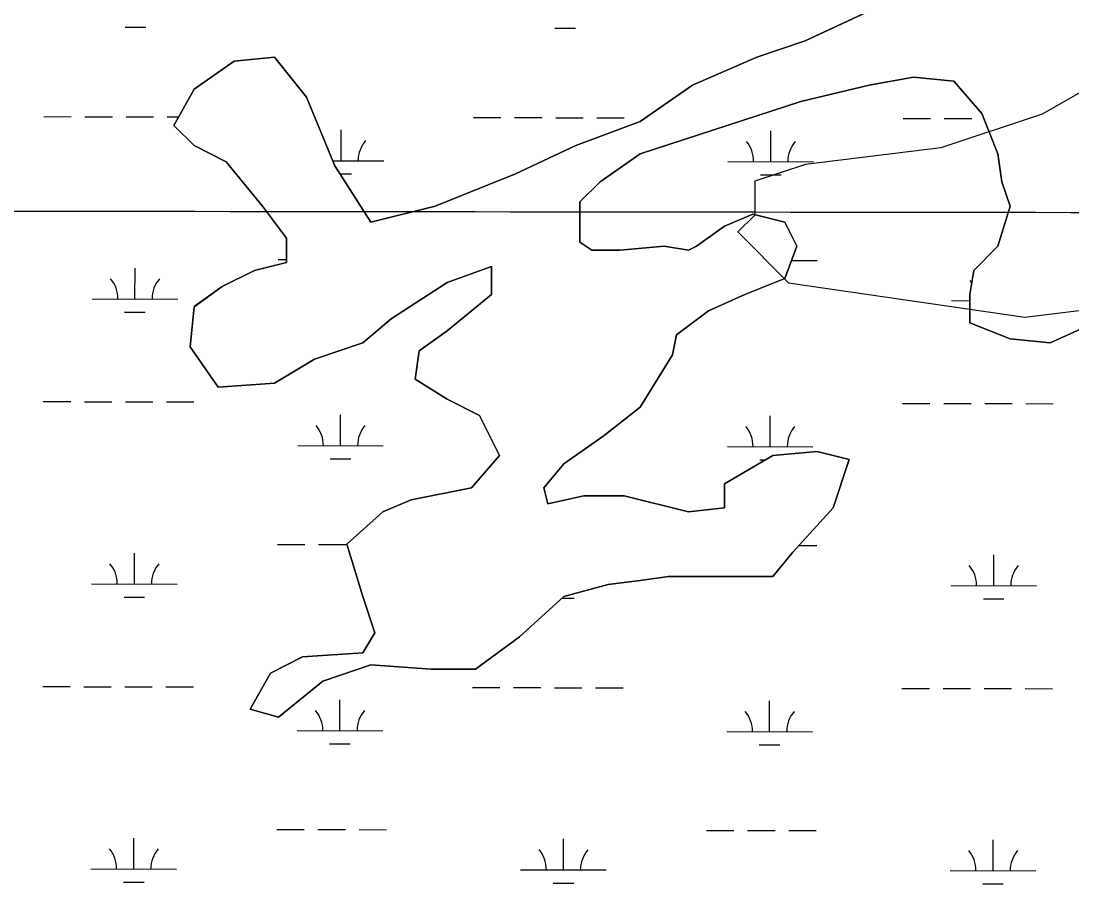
# Model space of a CAD drawing. Extents: x 3219052 to 3256913, y 800770 to 826146.
# Drawn here: x 3237393 to 3238621, y 817503 to 818510 of the extents above; entities that cross this region are included whole.
import ezdxf

# ---------------------------------------------------------------- set-up
doc = ezdxf.new("R2010")
doc.units = 0
for name, color, linetype in [('V-GRID-MAJR', 7, 'Continuous'), ('V-SITE-VEGE', 7, 'Continuous'), ('V-TOPO-SHOR', 7, 'Continuous'), ('V-WETL-SWMP', 7, 'Continuous')]:
    doc.layers.add(name, color=color, linetype=linetype)

msp = doc.modelspace()

# ---------------------------------------------------------------- linework, layer by layer
at = {"layer": 'V-GRID-MAJR'}
msp.add_spline([(3223238.921, 818307.868), (3228474.772, 818299.872), (3233710.625, 818292.637), (3238946.4790000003, 818286.164), (3244182.3340000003, 818280.452), (3249418.1890000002, 818275.502), (3254654.045, 818271.314), (3254654.046, 818271.314)], degree=3, dxfattribs=at)
at = {"layer": 'V-SITE-VEGE'}
for points in [[(3238449.907, 818552.43), (3238309.041, 818486.638), (3238252.6950000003, 818467.837), (3238177.568, 818434.9400000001), (3238116.525, 818392.645), (3238041.396, 818364.448), (3237970.963, 818331.551), (3237877.054, 818293.954), (3237801.926, 818275.155), (3237759.665, 818340.949), (3237726.7970000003, 818420.8420000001), (3237689.232, 818467.837), (3237642.278, 818463.139), (3237595.323, 818430.24), (3237571.845, 818387.9450000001), (3237595.323, 818364.448), (3237632.8880000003, 818345.649), (3237675.146, 818293.954), (3237703.319, 818256.359), (3237703.319, 818228.162), (3237665.754, 818218.761), (3237628.1920000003, 818199.965), (3237595.323, 818176.466), (3237590.627, 818129.471), (3237623.4960000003, 818082.475), (3237689.232, 818087.175), (3237736.1890000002, 818115.372), (3237792.5330000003, 818134.171), (3237825.404, 818162.366), (3237891.1410000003, 818204.6630000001), (3237942.791, 818223.462), (3237942.791, 818190.5650000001), (3237891.1410000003, 818148.269), (3237858.272, 818124.7710000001), (3237853.576, 818091.8740000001), (3237891.1410000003, 818068.377), (3237928.705, 818049.578), (3237952.181, 818002.583), (3237919.313, 817964.988), (3237848.88, 817950.887), (3237816.012, 817936.789), (3237773.751, 817899.194), (3237792.5330000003, 817838.1), (3237806.622, 817795.802), (3237792.5330000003, 817772.306), (3237722.103, 817767.605), (3237684.536, 817748.809), (3237661.06, 817706.512), (3237693.928, 817697.113), (3237745.579, 817739.409), (3237801.926, 817758.207), (3237872.36, 817753.507), (3237924.007, 817753.507), (3237975.66, 817791.104), (3238027.31, 817838.1), (3238078.961, 817852.198), (3238116.525, 817856.8960000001), (3238149.393, 817861.598), (3238271.4790000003, 817861.598), (3238294.955, 817889.7930000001), (3238341.909, 817941.4890000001), (3238360.6920000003, 817997.883), (3238323.125, 818007.283), (3238271.4790000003, 818002.583), (3238215.13, 817969.686), (3238215.13, 817941.4890000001), (3238172.872, 817936.789), (3238097.745, 817955.587), (3238050.788, 817955.587), (3238008.528, 817946.187), (3238003.8340000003, 817964.988), (3238027.31, 817993.185), (3238074.265, 818026.082), (3238116.525, 818058.9770000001), (3238154.089, 818120.0700000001), (3238158.788, 818143.569), (3238196.35, 818171.7660000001), (3238238.608, 818190.5650000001)], [(3238238.608, 818190.5650000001), (3238285.565, 818209.363), (3238299.649, 818246.958), (3238285.565, 818275.155), (3238248.001, 818284.556), (3238215.13, 818270.457), (3238182.262, 818246.958), (3238172.872, 818242.258), (3238144.697, 818246.958), (3238093.049, 818242.258), (3238060.178, 818242.258), (3238046.092, 818251.658), (3238046.092, 818298.654), (3238069.571, 818322.153), (3238116.525, 818355.0480000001), (3238304.345, 818416.14), (3238384.168, 818434.9400000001), (3238435.821, 818444.34), (3238482.775, 818439.64), (3238515.643, 818402.0430000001), (3238534.426, 818355.0480000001), (3238539.122, 818322.153), (3238548.514, 818293.954), (3238534.426, 818246.958), (3238506.253, 818218.761), (3238501.557, 818190.5650000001), (3238501.557, 818157.6680000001), (3238548.514, 818138.867), (3238595.468, 818134.171), (3238647.119, 818157.6680000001)]]:
    msp.add_lwpolyline(points, dxfattribs=at)
at = {"layer": 'V-TOPO-SHOR'}
msp.add_lwpolyline([(3238787.544080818, 818754.2792237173), (3238764.427742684, 818696.8378083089), (3238764.1794916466, 818578.3923657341), (3238724.49080159, 818479.770580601), (3238586.138951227, 818401.096578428), (3238467.610758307, 818361.863015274), (3238309.6421263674, 818342.4531095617), (3238250.378029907, 818322.8363279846), (3238250.295279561, 818283.354513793), (3238230.5129972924, 818263.6549818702), (3238289.611593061, 818204.3081350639), (3238565.9015420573, 818164.2470684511), (3238723.870173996, 818183.6569741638), (3238901.662463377, 818242.5073188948), (3239040.1798144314, 818400.1449494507), (3239198.3966974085, 818538.0002977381), (3239139.3394768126, 818617.0880516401), (3239001.153127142, 818617.3776778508), (3238941.764905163, 818538.5381749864), (3238902.40721649, 818597.8436466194), (3238942.220032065, 818755.6881530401), (3238863.339154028, 818795.3354679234), (3238804.1164327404, 818795.4595934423), (3238787.544080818, 818754.2792237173)], dxfattribs=at)
at = {"layer": 'V-WETL-SWMP'}
for p, q in [((3238309.040814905, 818486.6298344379), (3238449.906810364, 818552.4237077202)), ((3237514.974324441, 818502.7567627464), (3237538.974271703, 818502.7064610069)), ((3238016.881221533, 818501.7048108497), (3238040.881168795, 818501.6545091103)), ((3238252.6948162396, 818467.831871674), (3238309.040814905, 818486.6298344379)), ((3237642.277817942, 818463.1329192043), (3237689.2328175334, 818467.8319077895)), ((3237689.2328175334, 818467.8319077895), (3237726.796820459, 818420.8369894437)), ((3238177.56681852, 818434.9359353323), (3238252.6948162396, 818467.8318716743)), ((3237595.3228201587, 818430.2359810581), (3237642.277817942, 818463.1329192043)), ((3238435.8198173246, 818444.3349019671), (3238384.1698180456, 818434.9359220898)), ((3238482.775817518, 818439.6349073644), (3238435.8198173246, 818444.3349019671)), ((3237571.8448229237, 818387.94005822), (3237595.3228201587, 818430.2359810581)), ((3238116.5248213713, 818392.6400149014), (3238177.56681852, 818434.9359353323)), ((3238384.1698180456, 818434.9359220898), (3238304.345819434, 818416.1369608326)), ((3238515.643819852, 818402.0389725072), (3238482.775817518, 818439.6349073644)), ((3237726.796820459, 818420.8369894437), (3237759.6658255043, 818340.9451302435)), ((3238304.345819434, 818416.1369608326), (3238116.524823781, 818355.0430821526)), ((3237419.911223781, 818398.3158702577), (3237451.9111534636, 818398.2488012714)), ((3237467.9111183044, 818398.215266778), (3237499.9110479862, 818398.1481977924)), ((3237515.9110128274, 818398.114663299), (3237547.91094251, 818398.0475943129)), ((3237563.9109073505, 818398.01405982), (3237577.4210714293, 818397.9857437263)), ((3237921.8181208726, 818397.2639183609), (3237953.8180505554, 818397.1968493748)), ((3237969.818015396, 818397.1633148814), (3238001.817945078, 818397.0962458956)), ((3238017.817909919, 818397.0627114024), (3238049.8178396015, 818396.9956424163)), ((3238041.396823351, 818364.4420701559), (3238116.5248213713, 818392.6400149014)), ((3238065.8178044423, 818396.9621079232), (3238097.817734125, 818396.8950389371)), ((3238423.7250179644, 818396.2119664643), (3238455.724947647, 818396.1448974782)), ((3238471.724912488, 818396.1113629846), (3238503.72484217, 818396.044293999)), ((3238534.425822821, 818355.0430553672), (3238515.643819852, 818402.0389725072)), ((3237595.3228243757, 818364.4420987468), (3237571.844822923, 818387.94005822)), ((3237767.1201132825, 818346.8460854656), (3237767.1955636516, 818382.8459741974)), ((3238269.0270103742, 818345.794133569), (3238269.1024607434, 818381.7940223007)), ((3237632.8868254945, 818345.6441299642), (3237595.3228243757, 818364.442098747)), ((3237970.9638256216, 818331.5461335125), (3238041.396823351, 818364.4420701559)), ((3237675.1458287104, 818293.9492197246), (3237632.8868254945, 818345.6441299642)), ((3237757.2295335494, 818346.8668152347), (3237817.1200034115, 818346.7412901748)), ((3238116.524823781, 818355.0430821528), (3238069.5698259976, 818322.147144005)), ((3238219.027120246, 818345.8989288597), (3238319.0269005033, 818345.689338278)), ((3238539.121824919, 818322.1471139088), (3238534.425822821, 818355.0430553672)), ((3237759.6658255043, 818340.9451302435), (3237801.924829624, 818275.1512452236)), ((3237765.7851298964, 818331.4178633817), (3237779.0877459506, 818331.3899822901)), ((3237877.0538282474, 818293.9492067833), (3237970.9638256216, 818331.5461335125)), ((3238069.5698259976, 818322.147144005), (3238046.0918275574, 818298.6491875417)), ((3238256.994695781, 818330.3883321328), (3238280.994643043, 818330.3380303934)), ((3238548.512826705, 818293.9491637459), (3238539.121824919, 818322.1471139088)), ((3237703.318831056, 818256.3532851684), (3237675.1458287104, 818293.9492197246)), ((3237801.924829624, 818275.1512452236), (3237877.0538282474, 818293.9492067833)), ((3238046.0918275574, 818298.6491875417), (3238046.0918305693, 818251.6532716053)), ((3238534.425829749, 818246.9542487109), (3238548.512826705, 818293.9491637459)), ((3238215.1308289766, 818270.4522271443), (3238247.9998279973, 818284.5501998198)), ((3238247.9998279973, 818284.5501998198), (3238285.563828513, 818275.1512142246)), ((3238182.261830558, 818246.9542712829), (3238215.1308289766, 818270.4522271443)), ((3238285.563828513, 818275.1512142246), (3238299.6498302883, 818246.954263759)), ((3237703.318832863, 818228.1563356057), (3237703.318831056, 818256.3532851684)), ((3238046.0918305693, 818251.6532716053), (3238060.1788311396, 818242.254287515)), ((3238093.047831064, 818242.2542854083), (3238144.697830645, 818246.9542736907)), ((3238144.697830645, 818246.9542736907), (3238172.8708308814, 818242.2542802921)), ((3238172.8708308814, 818242.2542802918), (3238182.261830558, 818246.9542712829)), ((3238299.6498302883, 818246.954263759), (3238285.5638327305, 818209.3583319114)), ((3238506.252831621, 818218.7573009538), (3238534.425829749, 818246.9542487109)), ((3238060.1788311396, 818242.254287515), (3238093.047831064, 818242.2542854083)), ((3237526.3094042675, 818185.4885924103), (3237526.3848546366, 818221.4884811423)), ((3237665.7548335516, 818218.7573548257), (3237703.318832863, 818228.1563356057)), ((3237693.470347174, 818231.5682984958), (3237703.3188326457, 818231.5476569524)), ((3237942.790832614, 818223.4563286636), (3237891.139833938, 818204.6583655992)), ((3237942.7908347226, 818190.559387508), (3237942.790832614, 818223.4563286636)), ((3238293.414081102, 818230.3108701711), (3238323.3769629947, 818230.2480706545)), ((3237628.1908348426, 818199.9593908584), (3237665.7548335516, 818218.757354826)), ((3238285.5638327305, 818209.3583319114), (3238238.6088340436, 818190.5593685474)), ((3238501.557833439, 818190.5593516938), (3238506.252831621, 818218.7573009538)), ((3237595.322836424, 818176.4614349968), (3237628.1908348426, 818199.9593908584)), ((3237891.139833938, 818204.6583655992), (3237825.4028367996, 818162.3624454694)), ((3237476.3095141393, 818185.5933877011), (3237576.3092943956, 818185.3837971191)), ((3237891.1398375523, 818148.2644664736), (3237942.7908347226, 818190.559387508)), ((3238238.6088340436, 818190.5593685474), (3238196.3488353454, 818171.761404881)), ((3238480.123308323, 818183.4894839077), (3238501.5578338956, 818183.444559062)), ((3238501.557835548, 818157.6634105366), (3238501.557833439, 818190.5593516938)), ((3237590.6268394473, 818129.4655193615), (3237595.322836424, 818176.4614349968)), ((3238196.3488353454, 818171.761404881), (3238158.784837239, 818143.564457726)), ((3237514.277089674, 818170.0827909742), (3237538.2770369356, 818170.0324892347)), ((3237825.4028367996, 818162.3624454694), (3237792.5338386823, 818134.1654980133)), ((3237858.271839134, 818124.7665106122), (3237891.1398375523, 818148.2644664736)), ((3238548.5128366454, 818138.8654411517), (3238501.557835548, 818157.6634105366)), ((3238647.1188352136, 818157.6634012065), (3238595.467836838, 818134.165446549)), ((3238158.784837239, 818143.564457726), (3238154.0888387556, 818120.0665000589)), ((3238595.467836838, 818134.165446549), (3238548.5128366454, 818138.8654411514)), ((3237623.495842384, 818082.4706013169), (3237590.6268394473, 818129.4655193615)), ((3237792.5338386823, 818134.1654980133), (3237736.1878400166, 818115.3675352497)), ((3237853.575841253, 818091.8695697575), (3237858.271839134, 818124.7665106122)), ((3237736.1878400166, 818115.3675352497), (3237689.2328419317, 818087.1705886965)), ((3238154.0888387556, 818120.0665000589), (3238116.5248427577, 818058.9726117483)), ((3237689.2328419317, 818087.1705886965), (3237623.495842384, 818082.4706013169)), ((3237891.139842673, 818068.3716093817), (3237853.575841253, 818091.8695697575)), ((3237419.213989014, 818065.6418984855), (3237451.2139186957, 818065.5748294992)), ((3237467.2138835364, 818065.5412950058), (3237499.213813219, 818065.4742260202)), ((3237515.21377806, 818065.4406915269), (3237547.2137077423, 818065.3736225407)), ((3237563.2136725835, 818065.3400880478), (3237595.2136022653, 818065.2730190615)), ((3237928.703843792, 818049.573640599), (3237891.139842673, 818068.3716093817)), ((3238423.0277831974, 818063.5379946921), (3238455.0277128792, 818063.470925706)), ((3238471.02767772, 818063.4373912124), (3238503.0276074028, 818063.3703222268)), ((3238519.027572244, 818063.3367877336), (3238551.027501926, 818063.2697187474)), ((3238567.0274667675, 818063.2361842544), (3238599.0273964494, 818063.1691152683)), ((3237766.422878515, 818014.1721136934), (3237766.498328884, 818050.1720024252)), ((3237952.18184675, 818002.578723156), (3237928.7038437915, 818049.573640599)), ((3238116.5248427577, 818058.9726117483), (3238074.2648449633, 818026.0766732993)), ((3238268.3297756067, 818013.1201617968), (3238268.405225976, 818049.1200505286)), ((3238074.2648449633, 818026.0766732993), (3238027.3098471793, 817993.179735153)), ((3237716.4229883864, 818014.2769089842), (3237816.4227686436, 818014.0673184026)), ((3238218.329885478, 818013.2249570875), (3238318.3296657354, 818013.0153665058)), ((3237919.3128492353, 817964.9827925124), (3237952.18184675, 818002.578723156)), ((3238215.130848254, 817969.6817651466), (3238271.476846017, 818002.5787026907)), ((3238271.4768460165, 818002.5787026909), (3238323.1278455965, 818007.277690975)), ((3238323.1278455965, 818007.277690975), (3238360.6918461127, 817997.8787053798)), ((3237754.3905639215, 817998.7663122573), (3237778.390511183, 817998.7160105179)), ((3238027.3098471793, 817993.179735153), (3238003.832849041, 817964.9827870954)), ((3238256.2974610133, 817997.7143603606), (3238263.1206876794, 817997.7000594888)), ((3238360.6918461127, 817997.8787053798), (3238341.909849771, 817941.4848074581)), ((3237848.8808503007, 817950.8838222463), (3237919.3128492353, 817964.9827925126)), ((3238003.832849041, 817964.9827870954), (3238008.527850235, 817946.1838204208)), ((3238215.1308500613, 817941.4848155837), (3238215.130848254, 817969.6817651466)), ((3237816.01185128, 817936.7848495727), (3237848.8808503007, 817950.8838222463)), ((3238008.527850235, 817946.1838204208), (3238050.7878495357, 817955.5828009)), ((3238050.7878495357, 817955.5828009), (3238097.7428494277, 817955.5827978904)), ((3238097.7428494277, 817955.5827978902), (3238172.87085046, 817936.7848266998)), ((3238172.87085046, 817936.7848266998), (3238215.1308500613, 817941.4848155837)), ((3238341.909849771, 817941.4848074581), (3238294.954853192, 817889.7899029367)), ((3237773.7518537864, 817899.1889195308), (3237816.01185128, 817936.7848495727)), ((3237525.6121695, 817852.8146206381), (3237525.687619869, 817888.8145093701)), ((3237692.7731124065, 817898.8943267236), (3237724.7730420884, 817898.8272577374)), ((3237740.7730069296, 817898.7937232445), (3237772.772936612, 817898.7266542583)), ((3237792.5338576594, 817838.0950276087), (3237773.7518537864, 817899.1889195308)), ((3238294.954853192, 817889.7899029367), (3238271.476855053, 817861.5929548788)), ((3238302.0645617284, 817897.6173064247), (3238322.6797282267, 817897.5740988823)), ((3238529.4259636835, 817850.7107168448), (3238529.501414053, 817886.7106055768)), ((3237475.6122793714, 817852.9194159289), (3237575.6120596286, 817852.709825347)), ((3238078.9608560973, 817852.1939840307), (3238027.30985712, 817838.0950125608)), ((3238116.52485571, 817856.8929732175), (3238078.9608560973, 817852.1939840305)), ((3238149.3938553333, 817861.5929627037), (3238116.52485571, 817856.8929732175)), ((3238271.476855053, 817861.5929548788), (3238149.3938553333, 817861.5929627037)), ((3238077.0008155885, 817851.6589594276), (3238077.5189567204, 817851.6578734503)), ((3238479.426073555, 817850.8155121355), (3238579.425853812, 817850.6059215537)), ((3237513.579854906, 817837.408819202), (3237537.579802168, 817837.3585174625)), ((3237806.6208603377, 817795.7991023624), (3237792.5338576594, 817838.0950276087)), ((3238027.30985712, 817838.0950125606), (3237975.6598602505, 817791.1000999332)), ((3238025.376757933, 817836.3361387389), (3238039.48669926, 817836.3065655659)), ((3238517.39364909, 817835.3049154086), (3238541.3935963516, 817835.2546136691)), ((3237792.5338618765, 817772.3011452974), (3237806.6208603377, 817795.7991023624)), ((3237975.6598602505, 817791.1000999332), (3237924.0088627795, 817753.5031704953)), ((3237684.53686363, 817748.8041942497), (3237722.1018623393, 817767.6021582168)), ((3237722.1018623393, 817767.6021582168), (3237792.5338618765, 817772.3011452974)), ((3237801.9248627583, 817758.203169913), (3237745.578864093, 817739.4052071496)), ((3237872.357862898, 817753.5031738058), (3237801.9248627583, 817758.203169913)), ((3237661.059866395, 817706.508271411), (3237684.53686363, 817748.8041942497)), ((3237924.008862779, 817753.5031704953), (3237872.357862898, 817753.5031738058)), ((3237418.516754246, 817732.9679267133), (3237450.5166839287, 817732.900857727)), ((3237466.5166487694, 817732.8673232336), (3237498.5165784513, 817732.800254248)), ((3237514.5165432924, 817732.7667197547), (3237546.516472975, 817732.6996507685)), ((3237562.5164378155, 817732.6661162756), (3237594.5163674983, 817732.5990472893)), ((3237745.578864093, 817739.4052071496), (3237693.927866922, 817697.1092861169)), ((3237920.4236513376, 817731.9159748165), (3237952.4235810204, 817731.8489058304)), ((3237968.423545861, 817731.815371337), (3238000.423475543, 817731.7483023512)), ((3238016.4234403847, 817731.714767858), (3238048.4233700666, 817731.6476988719)), ((3238064.4233349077, 817731.6141643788), (3238096.4232645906, 817731.5470953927)), ((3238422.3305484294, 817730.8640229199), (3238454.330478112, 817730.7969539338)), ((3238470.3304429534, 817730.7634194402), (3238502.330372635, 817730.6963504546)), ((3238518.3303374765, 817730.6628159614), (3238550.330267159, 817730.5957469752)), ((3238566.3302319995, 817730.5622124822), (3238598.3301616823, 817730.4951434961)), ((3237765.7256437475, 817681.4981419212), (3237765.8010941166, 817717.498030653)), ((3237693.927866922, 817697.1092861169), (3237661.059866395, 817706.508271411)), ((3238267.6325408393, 817680.4461900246), (3238267.7079912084, 817716.4460787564)), ((3237715.7257536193, 817681.602937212), (3237815.7255338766, 817681.3933466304)), ((3238217.632650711, 817680.5509853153), (3238317.6324309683, 817680.3413947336)), ((3237753.693329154, 817666.0923404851), (3237777.693276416, 817666.0420387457)), ((3238255.600226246, 817665.0403885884), (3238279.600173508, 817664.990086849)), ((3237692.075877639, 817566.2203549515), (3237724.0758073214, 817566.1532859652)), ((3237740.075772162, 817566.1197514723), (3237772.0757018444, 817566.0526824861)), ((3237788.075666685, 817566.0191479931), (3237820.0755963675, 817565.9520790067)), ((3238193.982774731, 817565.1684030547), (3238225.982704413, 817565.1013340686)), ((3238241.982669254, 817565.0677995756), (3238273.982598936, 817565.0007305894)), ((3238289.982563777, 817564.9671960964), (3238321.9824934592, 817564.9001271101)), ((3237524.9149347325, 817520.140648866), (3237524.990385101, 817556.1405375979)), ((3238026.8218318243, 817519.0886969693), (3238026.8972821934, 817555.0885857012)), ((3238528.728728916, 817518.0367450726), (3238528.804179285, 817554.0366338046)), ((3237474.915044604, 817520.2454441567), (3237574.9148248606, 817520.0358535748)), ((3237976.8219416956, 817519.19349226), (3238076.8217219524, 817518.9839016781)), ((3238478.7288387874, 817518.1415403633), (3238578.728619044, 817517.9319497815)), ((3237512.8826201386, 817504.7348474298), (3237536.8825674, 817504.6845456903)), ((3238014.7895172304, 817503.6828955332), (3238038.789464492, 817503.6325937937)), ((3238516.6964143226, 817502.6309436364), (3238540.6963615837, 817502.5806418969))]:
    msp.add_line(p, q, dxfattribs=at)
for centre, radius, start, end in [((3237822.3639231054, 818347.2051031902), 35.246287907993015, 139.10808960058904, 180.65174793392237), ((3238213.785190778, 818346.3847192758), 35.24628790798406, 359.1080939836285, 40.65175231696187), ((3238324.270820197, 818346.1531512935), 35.246287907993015, 139.10808960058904, 180.65174793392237), ((3237471.06758467, 818186.0791781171), 35.24628790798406, 359.1080939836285, 40.65175231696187), ((3237581.5532140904, 818185.8476101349), 35.246287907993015, 139.10808960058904, 180.65174793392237), ((3238474.8813788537, 818183.9752743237), 35.24628790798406, 34.82986916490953, 40.651752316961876), ((3237711.181058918, 818014.7626994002), 35.24628790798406, 359.1080939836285, 40.65175231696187), ((3237821.666688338, 818014.531131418), 35.246287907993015, 139.10808960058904, 180.65174793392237), ((3238213.08795601, 818013.7107475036), 35.24628790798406, 359.1080939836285, 40.65175231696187), ((3238323.5735854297, 818013.4791795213), 35.246287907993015, 139.10808960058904, 180.65174793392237), ((3237470.3703499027, 817853.4052063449), 35.24628790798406, 359.1080939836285, 40.65175231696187), ((3237580.8559793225, 817853.1736383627), 35.246287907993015, 139.10808960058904, 180.65174793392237), ((3238474.184144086, 817851.3013025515), 35.24628790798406, 359.1080939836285, 40.65175231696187), ((3238584.669773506, 817851.0697345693), 35.246287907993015, 139.10808960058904, 180.65174793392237), ((3237710.483824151, 817682.088727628), 35.24628790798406, 359.1080939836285, 40.65175231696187), ((3237820.9694535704, 817681.8571596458), 35.246287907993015, 139.10808960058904, 180.65174793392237), ((3238212.390721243, 817681.0367757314), 35.24628790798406, 359.1080939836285, 40.65175231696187), ((3238322.876350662, 817680.8052077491), 35.246287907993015, 139.10808960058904, 180.65174793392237), ((3237469.673115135, 817520.7312345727), 35.24628790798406, 359.1080939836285, 40.65175231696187), ((3237580.158744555, 817520.4996665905), 35.246287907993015, 139.10808960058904, 180.65174793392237), ((3237971.580012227, 817519.679282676), 35.24628790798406, 359.1080939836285, 40.65175231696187), ((3238082.0656416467, 817519.4477146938), 35.246287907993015, 139.10808960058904, 180.65174793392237), ((3238473.486909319, 817518.6273307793), 35.24628790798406, 359.1080939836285, 40.65175231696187), ((3238583.972538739, 817518.3957627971), 35.246287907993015, 139.10808960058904, 180.65174793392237)]:
    msp.add_arc(centre, radius, start, end, dxfattribs=at)

doc.saveas('drawing.dxf')
